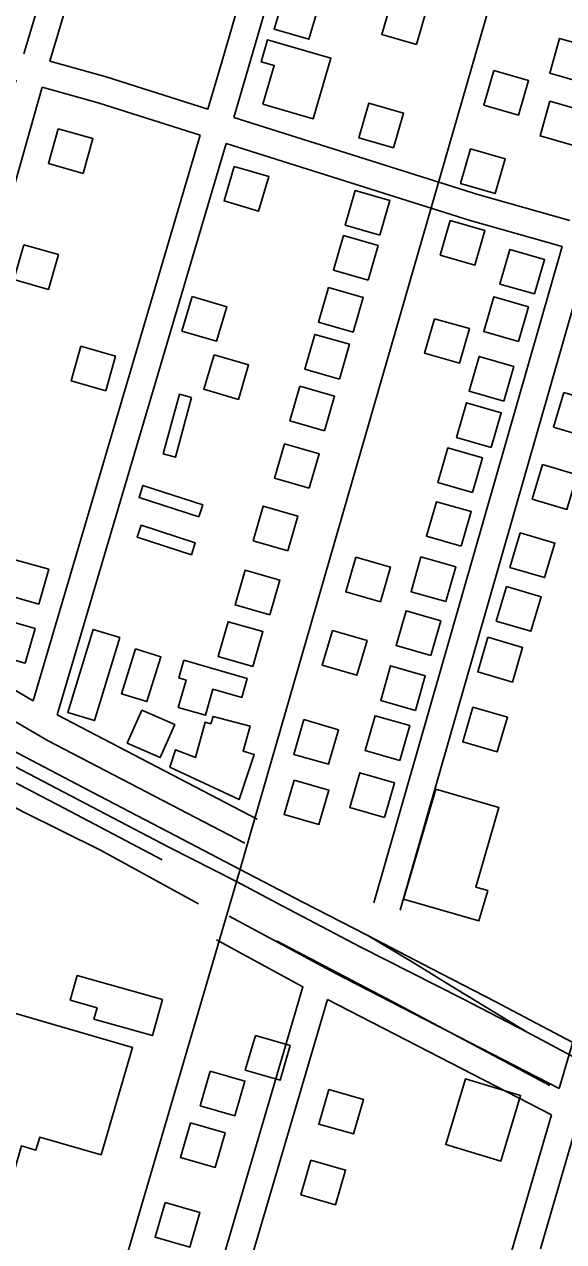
# Model space of a CAD drawing. Extents: x 3568792 to 3606828, y 529143 to 554785.
# Drawn here: x 3572386 to 3572984, y 547234 to 548583 of the extents above; entities that cross this region are included whole.
import ezdxf

# ---------------------------------------------------------------- set-up
doc = ezdxf.new("R2010")
doc.units = 0
for name, color, linetype in [('V-BLDG-OTLN', 7, 'Continuous'), ('V-RAIL-TRAK', 7, 'Continuous'), ('V-ROAD-CNTR', 7, 'Continuous'), ('V-TOPO-SHOR', 7, 'Continuous')]:
    doc.layers.add(name, color=color, linetype=linetype)

msp = doc.modelspace()

# ---------------------------------------------------------------- linework, layer by layer
at = {"layer": 'V-BLDG-OTLN'}
for points in [[(3572674.3, 548616.4), (3572663, 548578.1), (3572701.4, 548566.8), (3572712.7, 548605.2)], [(3572820.6, 548561), (3572831.6, 548599.5), (3572793.2, 548610.6), (3572782.1, 548572.1)], [(3572650.4, 548494.9), (3572706.1, 548478.6), (3572725.8, 548545.8), (3572655.6, 548566.3), (3572648.5, 548541.9), (3572662.9, 548537.7)], [(3573006.6, 548518.3), (3573017.6, 548556.8), (3572979.1, 548567.8), (3572968.1, 548529.4)], [(3572906.3, 548532.2), (3572895.2, 548493.7), (3572933.6, 548482.7), (3572944.7, 548521.1)], [(3572795.2, 548446.5), (3572806.3, 548484.9), (3572767.8, 548496), (3572756.8, 548457.6)], [(3572995.8, 548448.7), (3573006.8, 548487.1), (3572968.4, 548498.1), (3572957.4, 548459.7)], [(3572423.6, 548467.4), (3572412.7, 548429), (3572451.2, 548418.1), (3572462.1, 548456.6)], [(3572880.5, 548445.2), (3572869.4, 548406.8), (3572907.8, 548395.7), (3572918.9, 548434.1)], [(3572618.6, 548425.8), (3572607.3, 548387.5), (3572645.6, 548376.1), (3572657, 548414.5)], [(3572780, 548349.7), (3572791.1, 548388.1), (3572752.7, 548399.2), (3572741.6, 548360.8)], [(3572857.9, 548365.9), (3572846.8, 548327.5), (3572885.3, 548316.4), (3572896.4, 548354.8)], [(3572766.9, 548299.6), (3572778, 548338), (3572739.6, 548349.1), (3572728.5, 548310.7)], [(3572385.4, 548338.9), (3572374.5, 548300.4), (3572413, 548289.5), (3572423.9, 548328)], [(3572951.4, 548284.4), (3572962.4, 548322.8), (3572924, 548333.8), (3572913, 548295.4)], [(3572750.5, 548242), (3572761.6, 548280.4), (3572723.1, 548291.5), (3572712, 548253.1)], [(3572572, 548281.7), (3572560.6, 548243.3), (3572599, 548232), (3572610.3, 548270.3)], [(3572933.5, 548231.8), (3572944.6, 548270.2), (3572906.1, 548281.3), (3572895.1, 548242.8)], [(3572840.6, 548257), (3572829.5, 548218.6), (3572868, 548207.5), (3572879.1, 548246)], [(3572735.1, 548190.1), (3572746.2, 548228.6), (3572707.8, 548239.6), (3572696.7, 548201.2)], [(3572476.3, 548177.1), (3572487.2, 548215.5), (3572448.8, 548226.4), (3572437.9, 548188)], [(3572596.2, 548217), (3572584.9, 548178.7), (3572623.2, 548167.4), (3572634.5, 548205.7)], [(3572917.3, 548165.7), (3572928.3, 548204.1), (3572889.9, 548215.2), (3572878.8, 548176.7)], [(3572718.7, 548132.6), (3572729.8, 548171), (3572691.3, 548182.1), (3572680.2, 548143.7)], [(3572571.3, 548169.5), (3572557.8, 548173.2), (3572539.9, 548107.1), (3572553.4, 548103.4)], [(3572983.7, 548175.1), (3572972.3, 548136.8), (3573010.7, 548125.4), (3573022, 548163.8)], [(3572903.4, 548114.3), (3572914.4, 548152.7), (3572876, 548163.7), (3572864.9, 548125.3)], [(3572701.7, 548068.9), (3572712.8, 548107.3), (3572674.4, 548118.4), (3572663.3, 548080)], [(3572882.7, 548064.3), (3572893.7, 548102.7), (3572855.2, 548113.7), (3572844.2, 548075.3)], [(3572960.1, 548095.2), (3572948.7, 548056.9), (3572987.1, 548045.5), (3572998.4, 548083.9)], [(3572579.4, 548037.2), (3572583.8, 548050.5), (3572517.5, 548072.1), (3572513.2, 548058.8)], [(3572678, 547999.7), (3572689.1, 548038.2), (3572650.7, 548049.3), (3572639.6, 548010.8)], [(3572870.1, 548004.6), (3572881.1, 548043.1), (3572842.7, 548054.1), (3572831.6, 548015.7)], [(3572571.2, 547995.2), (3572575.5, 548008.5), (3572515.5, 548028), (3572511.1, 548014.7)], [(3572935.4, 548019.6), (3572924.1, 547981.2), (3572962.4, 547969.9), (3572973.8, 548008.2)], [(3572753.2, 547992.6), (3572742.1, 547954.1), (3572780.5, 547943.1), (3572791.6, 547981.5)], [(3572852.9, 547943.3), (3572864, 547981.8), (3572825.5, 547992.8), (3572814.5, 547954.3)], [(3572402.2, 547940.6), (3572413.1, 547979.1), (3572374.6, 547990), (3572363.7, 547951.5)], [(3572658, 547928.6), (3572669.1, 547967.1), (3572630.7, 547978.2), (3572619.6, 547939.7)], [(3572920.1, 547960.1), (3572908.8, 547921.7), (3572947.2, 547910.4), (3572958.5, 547948.7)], [(3572387.1, 547875), (3572398, 547913.5), (3572359.5, 547924.4), (3572348.6, 547885.9)], [(3572836.4, 547883.6), (3572847.4, 547922), (3572809, 547933), (3572797.9, 547894.6)], [(3572491.7, 547903.6), (3572463.8, 547811.4), (3572434.4, 547820.3), (3572462.3, 547912.5)], [(3572639.2, 547871.5), (3572650.3, 547910), (3572611.8, 547921), (3572600.7, 547882.6)], [(3572727.3, 547911.2), (3572716.2, 547872.8), (3572754.6, 547861.7), (3572765.7, 547900.1)], [(3572899.7, 547903.7), (3572888.3, 547865.4), (3572926.7, 547854), (3572938, 547892.4)], [(3572509.4, 547890.9), (3572493.8, 547841.2), (3572521.8, 547832.5), (3572537.4, 547882.1)], [(3572562.7, 547878.3), (3572633.1, 547858.2), (3572627, 547837), (3572594.9, 547846.1), (3572586.7, 547817.3), (3572556.5, 547825.9), (3572565.2, 547856.3), (3572557.1, 547858.6)], [(3572819.3, 547822.6), (3572830.3, 547861.1), (3572791.9, 547872.1), (3572780.9, 547833.6)], [(3572516.1, 547823.1), (3572500, 547786.5), (3572536.6, 547770.4), (3572552.7, 547807)], [(3572547.4, 547759.6), (3572623.9, 547723.8), (3572640.8, 547773.9), (3572628.5, 547777.3), (3572636.2, 547805.2), (3572595.1, 547815.8), (3572592.5, 547807.8), (3572586.4, 547809.5), (3572575.7, 547770.3), (3572553.5, 547779)], [(3572802.1, 547767.3), (3572813.1, 547805.8), (3572774.6, 547816.8), (3572763.6, 547778.3)], [(3572883, 547826.4), (3572871.7, 547788), (3572910, 547776.7), (3572921.4, 547815)], [(3572695.7, 547812.4), (3572684.6, 547773.9), (3572723.1, 547762.9), (3572734.2, 547801.3)], [(3572785, 547704), (3572796.1, 547742.5), (3572757.6, 547753.5), (3572746.6, 547715)], [(3572684.9, 547745.5), (3572673.8, 547707.1), (3572712.2, 547696), (3572723.3, 547734.4)], [(3572841.8, 547735.4), (3572806.2, 547613.5), (3572889.6, 547589.2), (3572899.4, 547622.9), (3572886.1, 547626.7), (3572911.9, 547715)], [(3572539.2, 547502.1), (3572444.7, 547528.6), (3572437, 547501.2), (3572466.6, 547492.9), (3572463.1, 547480.3), (3572528, 547462.1)], [(3572336.8, 547498), (3572281.5, 547308), (3572366.5, 547283.3), (3572382.9, 547339.7), (3572398.9, 547335), (3572403.1, 547349.6), (3572471.3, 547329.8), (3572505.9, 547448.8)], [(3572642, 547462.1), (3572630.9, 547423.7), (3572669.4, 547412.6), (3572680.4, 547451.1)], [(3572592, 547422.8), (3572580.9, 547384.3), (3572619.4, 547373.3), (3572630.4, 547411.7)], [(3572914, 547322.9), (3572935.9, 547395.7), (3572874.9, 547414.1), (3572853, 547341.3)], [(3572723.3, 547402.4), (3572712.3, 547364), (3572750.7, 547353), (3572761.8, 547391.4)], [(3572570.1, 547365.4), (3572559, 547327), (3572597.5, 547315.9), (3572608.5, 547354.4)], [(3572703.4, 547324.1), (3572692.4, 547285.6), (3572730.8, 547274.6), (3572741.9, 547313)], [(3572542, 547277), (3572531, 547238.5), (3572569.4, 547227.5), (3572580.5, 547266)]]:
    msp.add_lwpolyline(points, close=True, dxfattribs=at)
at = {"layer": 'V-RAIL-TRAK'}
for p, q in [((3572624.4, 547646.8), (3572553, 547684.1)), ((3572620.2, 547633.4), (3572546.2, 547671.2))]:
    msp.add_line(p, q, dxfattribs=at)
for points in [[(3572553, 547684.1), (3572444.3, 547741), (3572335.6, 547797.8), (3572226.7, 547854.4), (3572107.5, 547916.9), (3571988.2, 547979.3), (3571868.9, 548041.4), (3571749.4, 548103.4), (3571629.9, 548165.3), (3571486.9, 548239.7), (3571344.1, 548314.2), (3571201.3, 548388.9)], [(3572546.2, 547671.2), (3572437.6, 547728.1), (3572328.8, 547784.9), (3572219.9, 547841.5), (3572100.7, 547904), (3571981.5, 547966.3), (3571862.1, 548028.5), (3571742.7, 548090.5), (3571623.1, 548152.3), (3571480.2, 548226.8), (3571337.4, 548301.3), (3571194.6, 548376)], [(3572538.9, 547657.1), (3572430.2, 547714.1), (3572321.5, 547770.8), (3572212.6, 547827.4), (3572093.4, 547890), (3571974.1, 547952.3), (3571854.8, 548014.4), (3571735.4, 548076.4), (3571615.8, 548138.3), (3571472.9, 548212.7), (3571330, 548287.2), (3571187.2, 548361.9)], [(3573211.3, 547339), (3573114.2, 547390.9), (3573012.4, 547444.5), (3572907.6, 547499.8), (3572836.6, 547536.5), (3572765.7, 547573.3), (3572694.7, 547610.1), (3572624.4, 547646.8)], [(3572620.2, 547633.4), (3572672.4, 547605.5), (3572758.2, 547560.7), (3572871.2, 547503.1), (3572943, 547465.9), (3573008.3, 547431.2), (3573049.9, 547409.2), (3573120.4, 547371.1), (3573192.7, 547331.3)], [(3572765.7, 547573.3), (3572816.9, 547543.2), (3572857.6, 547518), (3572943, 547465.9)]]:
    msp.add_lwpolyline(points, dxfattribs=at)
at = {"layer": 'V-ROAD-CNTR'}
for p, q in [((3572396, 547833.4), (3572581, 548460.5)), ((3572422.6, 547817.7), (3572609.6, 548451.4)), ((3572422.6, 547817.7), (3572644.1, 547701.9))]:
    msp.add_line(p, q, dxfattribs=at)
for points in [[(3574001.1, 552339.4), (3573851.9, 551877.9), (3573586, 550956.2), (3573359.2, 550186.2), (3573097, 549282.4), (3572621, 547632.7), (3572323.4, 546618.6), (3571999.7, 545510.2)], [(3572671.4, 549518.1), (3572556.6, 549123.8), (3572385.5, 548550.7)], [(3572700.2, 549509.8), (3572585.3, 549115.3), (3572414.4, 548542.6)], [(3572589.5, 548489.3), (3572605.3, 548542.8), (3572774.1, 549123.1), (3572871.9, 549460.7)], [(3572618.1, 548480.2), (3572634, 548534.3), (3572802.9, 549114.7), (3572900.8, 549452.5)], [(3572414.4, 548542.6), (3572476.6, 548525), (3572589.5, 548489.3)], [(3572377.1, 548521.9), (3572213.6, 547943.6), (3572211.4, 547933.8), (3572211.8, 547921.3), (3572218.7, 547904.3), (3572227.3, 547896.9), (3572412.6, 547789), (3572630.2, 547675.3)], [(3572406, 548513.8), (3572242.7, 547936.3), (3572241.5, 547931), (3572241.6, 547927.6), (3572243.7, 547922.3), (3572244.7, 547921.5), (3572396, 547833.4)], [(3572406, 548513.8), (3572468, 548496.3), (3572581, 548460.5)], [(3572618.1, 548480.2), (3572888.5, 548394.7), (3572990.3, 548366)], [(3572609.6, 548451.4), (3572879.9, 548365.9), (3572982, 548337.2)], [(3572773.4, 547609.4), (3572982, 548337.2)], [(3572802.3, 547601.2), (3573010.9, 548329.1)], [(3573227.7, 548268), (3573163.6, 548046.1), (3573005, 547493.9), (3572978.5, 547403.4)], [(3572730.4, 547531.2), (3572730.4, 547531.2), (3572613, 547594.5)], [(3572548, 547016.7), (3572694.7, 547516.3), (3572598.8, 547568.1)], [(3572730.4, 547531.4), (3572978.5, 547403.4)], [(3572576.8, 547008.4), (3572721.8, 547502.1)], [(3572721.8, 547502.1), (3572970, 547374.1)], [(3572970, 547374.1), (3572905, 547151.8), (3572740.8, 546597.6), (3572603.1, 546136.8)], [(3572997.1, 547360.1), (3572957.8, 547225.6)]]:
    msp.add_lwpolyline(points, dxfattribs=at)
at = {"layer": 'V-TOPO-SHOR'}
for points in [[(3571985.7, 547918.1), (3572032.2, 547894.2), (3572118, 547849.8), (3572193.8, 547808.5), (3572289.1, 547761.2), (3572384.7, 547710.1), (3572470.6, 547667.6), (3572579.1, 547608.1)], [(3572665.3, 547567.1), (3572794.4, 547499.5), (3572968.4, 547406.6)]]:
    msp.add_lwpolyline(points, dxfattribs=at)

doc.saveas('drawing.dxf')
